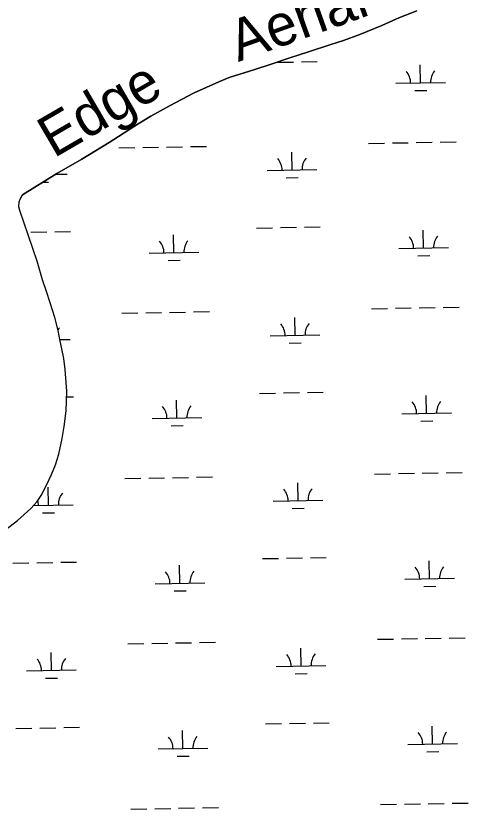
# Model space of a CAD drawing. Extents: x 3957609 to 3995875, y 234277 to 260273.
# Drawn here: x 3990430 to 3991339, y 251440 to 253036 of the extents above; entities that cross this region are included whole.
import ezdxf

# ---------------------------------------------------------------- set-up
doc = ezdxf.new("R2010")
doc.units = 0
for name, color, linetype in [('V-RIVR-EDGE', 7, 'Continuous'), ('V-RIVR-IDEN', 7, 'Continuous'), ('V-TOPO-SHOR', 7, 'Continuous'), ('V-WETL-SWMP', 7, 'Continuous')]:
    doc.layers.add(name, color=color, linetype=linetype)

msp = doc.modelspace()

# ---------------------------------------------------------------- linework, layer by layer
at = {"layer": 'V-RIVR-EDGE'}
msp.add_lwpolyline([(3991235.307, 253045.902), (3991199.781, 253032.107), (3991165.249, 253016.724), (3991121.191, 252998.536), (3991088.441, 252986.336), (3991062.632, 252978.525), (3991017.969, 252963.91), (3990980.053, 252951.897), (3990940.553, 252938.089), (3990910.181, 252927.882), (3990858.766, 252912.059), (3990837.926, 252903.664), (3990786.728, 252880.293), (3990739.904, 252855.54), (3990701.215, 252834.387), (3990675.824, 252818.828), (3990617.112, 252780.936), (3990562.363, 252747.621), (3990511.775, 252718.689), (3990443.141, 252676.201)], dxfattribs=at)
at = {"layer": 'V-TOPO-SHOR'}
msp.add_lwpolyline([(3990409.32, 252002.751), (3990433.136, 252020.36), (3990459.891, 252045.073), (3990472.673, 252059.106), (3990480.728, 252070.956), (3990491.521, 252091.489), (3990501.327, 252113.204), (3990509.363, 252132.941), (3990516.408, 252154.254), (3990522.638, 252185.621), (3990526.72, 252209.884), (3990530.98, 252241.444), (3990531.866, 252280.882), (3990528.997, 252324.648), (3990525.984, 252346.922), (3990522.192, 252366.236), (3990518.8, 252381.805), (3990514.608, 252402.695), (3990508.036, 252429.102), (3990498.891, 252458.851), (3990491.343, 252481.508), (3990483.2, 252504.757), (3990472.458, 252542.784), (3990437.503, 252644.244), (3990435.709, 252651.93), (3990436.077, 252661.789), (3990438.43, 252667.317), (3990443.141, 252676.201)], dxfattribs=at)
at = {"layer": 'V-WETL-SWMP'}
for p, q in [((3991199.78, 253032.107), (3991235.307, 253045.903)), ((3991165.25, 253016.724), (3991199.78, 253032.107)), ((3991121.19, 252998.536), (3991165.25, 253016.724)), ((3991088.44, 252986.336), (3991121.19, 252998.536)), ((3991062.633, 252978.524), (3991088.44, 252986.336)), ((3990980.053, 252951.896), (3991017.969, 252963.91)), ((3991017.969, 252963.91), (3991062.633, 252978.524)), ((3990940.552, 252938.089), (3990980.053, 252951.896)), ((3990910.182, 252927.882), (3990940.552, 252938.089)), ((3990955.542, 252942.613), (3990987.536, 252943.195)), ((3991003.534, 252943.485), (3991035.528, 252944.067)), ((3991243.182, 252901.405), (3991242.528, 252937.399)), ((3990858.766, 252912.06), (3990910.182, 252927.882)), ((3990786.728, 252880.292), (3990837.926, 252903.664)), ((3990837.926, 252903.664), (3990858.766, 252912.06)), ((3991193.191, 252900.496), (3991293.174, 252902.314)), ((3991231.465, 252885.759), (3991255.461, 252886.195)), ((3990739.904, 252855.541), (3990786.728, 252880.292)), ((3990701.216, 252834.386), (3990739.904, 252855.541)), ((3990675.825, 252818.827), (3990701.216, 252834.386)), ((3990617.113, 252780.935), (3990675.825, 252818.827)), ((3990562.364, 252747.621), (3990617.113, 252780.935)), ((3990684.706, 252771.16), (3990716.701, 252771.741)), ((3990732.698, 252772.032), (3990764.693, 252772.614)), ((3990780.69, 252772.905), (3990812.685, 252773.487)), ((3991138.539, 252779.412), (3991170.534, 252779.993)), ((3991186.531, 252780.284), (3991218.526, 252780.866)), ((3991234.523, 252781.157), (3991266.518, 252781.739)), ((3991282.515, 252782.03), (3991314.51, 252782.611)), ((3990636.714, 252770.287), (3990668.708, 252770.869)), ((3990984.895, 252725.868), (3990984.24, 252761.862)), ((3990511.775, 252718.689), (3990562.364, 252747.621)), ((3990934.903, 252724.959), (3991034.887, 252726.777)), ((3990443.141, 252676.202), (3990511.775, 252718.689)), ((3990509.405, 252717.222), (3990533.062, 252717.652)), ((3990973.177, 252710.221), (3990997.173, 252710.657)), ((3990483.719, 252701.321), (3990495.348, 252701.533)), ((3990438.431, 252667.317), (3990443.141, 252676.202)), ((3990435.708, 252651.931), (3990436.078, 252661.79)), ((3990436.078, 252661.79), (3990438.431, 252667.317)), ((3990437.502, 252644.245), (3990435.708, 252651.931)), ((3990472.458, 252542.785), (3990437.502, 252644.245)), ((3990459.765, 252600.868), (3990491.759, 252601.45)), ((3990507.757, 252601.741), (3990539.751, 252602.322)), ((3990913.598, 252609.12), (3990945.592, 252609.702)), ((3990961.59, 252609.993), (3990993.584, 252610.574)), ((3991009.582, 252610.865), (3991041.576, 252611.447)), ((3991249.23, 252568.785), (3991248.576, 252604.779)), ((3990747.405, 252559.661), (3990746.751, 252595.655)), ((3991199.239, 252567.876), (3991299.222, 252569.694)), ((3990697.414, 252558.752), (3990797.397, 252560.57)), ((3991237.513, 252553.139), (3991261.509, 252553.575)), ((3990483.2, 252504.756), (3990472.458, 252542.785)), ((3990735.688, 252544.014), (3990759.684, 252544.45)), ((3990491.342, 252481.509), (3990483.2, 252504.756)), ((3990498.891, 252458.852), (3990491.342, 252481.509)), ((3990508.035, 252429.101), (3990498.891, 252458.852)), ((3990642.762, 252437.667), (3990674.757, 252438.249)), ((3990690.754, 252438.54), (3990722.749, 252439.121)), ((3990738.746, 252439.412), (3990770.741, 252439.994)), ((3990786.738, 252440.285), (3990818.733, 252440.867)), ((3991144.587, 252446.792), (3991176.582, 252447.373)), ((3991192.579, 252447.664), (3991224.574, 252448.246)), ((3991240.571, 252448.537), (3991272.566, 252449.119)), ((3991288.563, 252449.41), (3991320.558, 252449.991)), ((3990514.607, 252402.695), (3990508.035, 252429.101)), ((3990990.943, 252393.248), (3990990.288, 252429.242)), ((3990518.8, 252381.805), (3990514.607, 252402.695)), ((3990940.951, 252392.339), (3991040.935, 252394.157)), ((3990518.229, 252384.652), (3990539.11, 252385.032)), ((3990522.191, 252366.236), (3990518.8, 252381.805)), ((3990979.225, 252377.601), (3991003.221, 252378.037)), ((3990525.985, 252346.922), (3990522.191, 252366.236)), ((3990528.998, 252324.648), (3990525.985, 252346.922)), ((3990531.867, 252280.881), (3990528.998, 252324.648)), ((3990530.979, 252241.443), (3990531.867, 252280.881)), ((3990919.646, 252276.5), (3990951.64, 252277.082)), ((3990967.638, 252277.373), (3990999.632, 252277.954)), ((3991015.63, 252278.245), (3991047.624, 252278.827)), ((3990531.609, 252269.444), (3990545.799, 252269.702)), ((3990753.453, 252227.041), (3990752.799, 252263.035)), ((3991255.278, 252236.165), (3991254.624, 252272.159)), ((3990526.72, 252209.884), (3990530.979, 252241.443)), ((3991205.287, 252235.256), (3991305.27, 252237.074)), ((3990703.462, 252226.132), (3990803.445, 252227.95)), ((3991243.561, 252220.519), (3991267.557, 252220.955)), ((3990522.639, 252185.621), (3990526.72, 252209.884)), ((3990741.736, 252211.394), (3990765.732, 252211.83)), ((3990516.407, 252154.254), (3990522.639, 252185.621)), ((3990509.362, 252132.941), (3990516.407, 252154.254)), ((3990501.326, 252113.204), (3990509.362, 252132.941)), ((3991294.611, 252116.79), (3991326.606, 252117.371)), ((3990491.521, 252091.49), (3990501.326, 252113.204)), ((3990648.81, 252105.047), (3990680.805, 252105.629)), ((3990696.802, 252105.92), (3990728.797, 252106.501)), ((3990744.794, 252106.792), (3990776.789, 252107.374)), ((3990792.786, 252107.665), (3990824.781, 252108.247)), ((3991150.635, 252114.172), (3991182.63, 252114.753)), ((3991198.627, 252115.044), (3991230.622, 252115.626)), ((3991246.619, 252115.917), (3991278.614, 252116.499)), ((3990480.727, 252070.956), (3990491.521, 252091.49)), ((3990495.166, 252051.503), (3990494.511, 252087.497)), ((3990996.991, 252060.628), (3990996.336, 252096.622)), ((3990472.673, 252059.105), (3990480.727, 252070.956)), ((3990459.891, 252045.074), (3990472.673, 252059.105)), ((3990946.999, 252059.719), (3991046.983, 252061.537)), ((3990433.136, 252020.36), (3990459.891, 252045.074)), ((3990465.252, 252050.959), (3990545.158, 252052.412)), ((3990985.273, 252044.981), (3991009.27, 252045.417)), ((3990483.448, 252035.856), (3990507.444, 252036.293)), ((3990409.321, 252002.752), (3990433.136, 252020.36)), ((3990925.694, 251943.88), (3990957.688, 251944.462)), ((3990973.686, 251944.753), (3991005.68, 251945.334)), ((3991021.678, 251945.625), (3991053.672, 251946.207)), ((3990423.869, 251934.755), (3990455.863, 251935.337)), ((3990471.861, 251935.628), (3990503.855, 251936.21)), ((3990519.853, 251936.501), (3990551.847, 251937.082)), ((3990759.501, 251894.42), (3990758.847, 251930.415)), ((3991261.326, 251903.545), (3991260.672, 251939.539)), ((3990709.51, 251893.511), (3990809.493, 251895.329)), ((3991211.335, 251902.636), (3991311.318, 251904.454)), ((3990747.784, 251878.774), (3990771.78, 251879.21)), ((3991249.609, 251887.899), (3991273.605, 251888.335)), ((3991156.683, 251781.552), (3991188.678, 251782.133)), ((3991204.675, 251782.424), (3991236.67, 251783.006)), ((3991252.667, 251783.297), (3991284.662, 251783.879)), ((3991300.659, 251784.17), (3991332.654, 251784.751)), ((3990654.858, 251772.427), (3990686.853, 251773.009)), ((3990702.85, 251773.3), (3990734.845, 251773.881)), ((3990750.842, 251774.172), (3990782.837, 251774.754)), ((3990798.834, 251775.045), (3990830.829, 251775.627)), ((3990501.214, 251718.883), (3990500.559, 251754.877)), ((3991003.039, 251728.008), (3991002.385, 251764.002)), ((3990451.222, 251717.974), (3990551.206, 251719.792)), ((3990953.047, 251727.099), (3991053.031, 251728.917)), ((3990489.496, 251703.236), (3990513.493, 251703.673)), ((3990991.322, 251712.361), (3991015.318, 251712.797)), ((3990931.742, 251611.26), (3990963.736, 251611.842)), ((3990979.734, 251612.133), (3991011.728, 251612.714)), ((3991027.726, 251613.005), (3991059.721, 251613.587)), ((3991267.374, 251570.925), (3991266.72, 251606.919)), ((3990429.917, 251602.135), (3990461.911, 251602.717)), ((3990477.909, 251603.008), (3990509.903, 251603.59)), ((3990525.901, 251603.881), (3990557.896, 251604.462)), ((3990765.549, 251561.8), (3990764.895, 251597.795)), ((3990715.558, 251560.891), (3990815.541, 251562.709)), ((3991217.383, 251570.016), (3991317.366, 251571.834)), ((3990753.832, 251546.154), (3990777.828, 251546.59)), ((3991255.657, 251555.279), (3991279.653, 251555.715)), ((3991162.731, 251448.932), (3991194.726, 251449.513)), ((3991210.723, 251449.804), (3991242.718, 251450.386)), ((3991258.715, 251450.677), (3991290.71, 251451.259)), ((3991306.707, 251451.55), (3991338.702, 251452.131)), ((3990660.906, 251439.807), (3990692.901, 251440.389)), ((3990708.898, 251440.68), (3990740.893, 251441.261)), ((3990756.89, 251441.552), (3990788.885, 251442.134)), ((3990804.882, 251442.425), (3990836.877, 251443.007))]:
    msp.add_line(p, q, dxfattribs=at)
for centre, start, end in [((3991187.94, 252900.876), 0.269879, 41.813537), ((3991298.407, 252902.884), 140.269876, 181.813534), ((3990929.652, 252725.338), 0.269879, 41.813537), ((3991040.12, 252727.347), 140.269876, 181.813534), ((3990692.163, 252559.131), 0.269879, 41.813537), ((3990802.63, 252561.14), 140.269876, 181.813534), ((3991193.988, 252568.256), 0.269879, 41.813537), ((3991304.455, 252570.264), 140.269876, 181.813534), ((3990544.343, 252385.602), 140.269876, 148.528547), ((3990935.7, 252392.718), 0.269879, 41.813537), ((3991046.168, 252394.727), 140.269876, 181.813534), ((3990698.211, 252226.511), 0.269879, 41.813537), ((3990808.678, 252228.52), 140.269876, 181.813534), ((3991200.036, 252235.636), 0.269879, 41.813537), ((3991310.504, 252237.644), 140.269876, 181.813534), ((3990550.391, 252052.982), 140.269876, 181.813534), ((3990941.749, 252060.098), 0.269879, 41.813537), ((3991052.216, 252062.107), 140.269876, 181.813534), ((3990439.923, 252050.973), 0.269879, 16.096672), ((3991206.084, 251903.016), 0.269879, 41.813537), ((3991316.552, 251905.024), 140.269876, 181.813534), ((3990704.259, 251893.891), 0.269879, 41.813537), ((3990814.727, 251895.9), 140.269876, 181.813534), ((3990947.797, 251727.478), 0.269879, 41.813537), ((3991058.264, 251729.487), 140.269876, 181.813534), ((3990445.972, 251718.353), 0.269879, 41.813537), ((3990556.439, 251720.362), 140.269876, 181.813534), ((3991212.132, 251570.396), 0.269879, 41.813537), ((3991322.6, 251572.404), 140.269876, 181.813534), ((3990710.307, 251561.271), 0.269879, 41.813537), ((3990820.775, 251563.28), 140.269876, 181.813534)]:
    msp.add_arc(centre, 35.246, start, end, dxfattribs=at)

# ---------------------------------------------------------------- texts
at = {"layer": 'V-RIVR-IDEN'}
for s, rotation, p in [('Aerial', 19.688063, (3990876.789, 252943.119)), ('Edge', 30.216036, (3990505.919, 252748.915))]:
    msp.add_text(s, height=82.9998, rotation=rotation, dxfattribs=at).set_placement(p)

doc.saveas('drawing.dxf')
